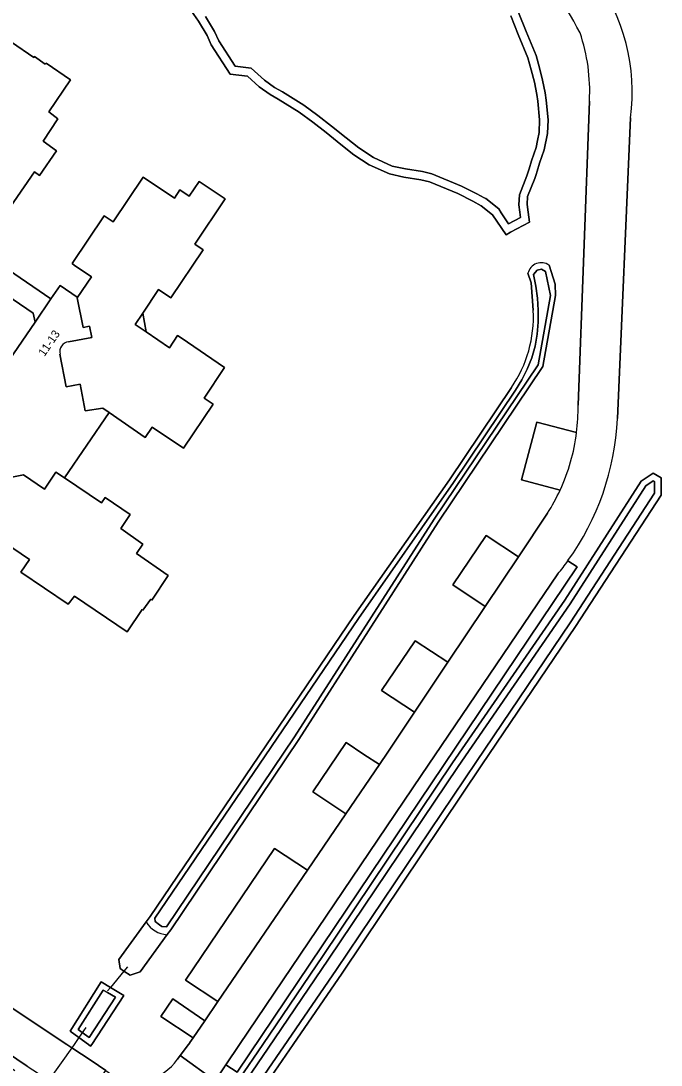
# Model space of a CAD drawing. Extents: x 158132 to 159664, y 385256 to 387218.
# Drawn here: x 159356.5 to 159434, y 385997.5 to 386123.9 of the extents above; entities that cross this region are included whole.
import ezdxf

# ---------------------------------------------------------------- set-up
doc = ezdxf.new("R2010")
doc.units = 0
for name, color, linetype in [('IMGEO_Duiker', 7, 'Continuous'), ('IMGEO_Erf', 7, 'Continuous'), ('IMGEO_Groenvoorziening', 7, 'Continuous'), ('IMGEO_Loofbos', 7, 'Continuous'), ('IMGEO_Meer_plas_ven_vijver', 7, 'Continuous'), ('IMGEO_Oever', 7, 'Continuous'), ('IMGEO_Pand', 7, 'Continuous'), ('IMGEO_Pand_nummerreeks', 7, 'Continuous'), ('IMGEO_Pand_overbouw', 7, 'Continuous'), ('IMGEO_Parkeervlak_halfverhard', 7, 'Continuous'), ('IMGEO_Rijbaan_lokaal_gesloten', 7, 'Continuous'), ('IMGEO_Rijbaan_lokaal_open', 7, 'Continuous'), ('IMGEO_Voetpad_open', 7, 'Continuous'), ('IMGEO_Waterloop', 7, 'Continuous')]:
    doc.layers.add(name, color=color, linetype=linetype)

msp = doc.modelspace()

# ---------------------------------------------------------------- linework, layer by layer
at = {"layer": 'IMGEO_Duiker'}
for points in [[(159369.43, 386009.39), (159368.99, 386008.87), (159367.34, 386006.89), (159367, 386006.48)], [(159364.38, 386002.06), (159363.53, 386000.84), (159362.95, 386000), (159362.67, 385999.6), (159359.91, 385995.65), (159358.31, 385993.36), (159357.26, 385991.85)]]:
    msp.add_lwpolyline(points, dxfattribs=at)
at = {"layer": 'IMGEO_Erf'}
msp.add_lwpolyline([(159349.25, 386097.78), (159347.68, 386097.45), (159347.5, 386098.55), (159346.9, 386098.45), (159346.76, 386099.24), (159344.29, 386098.71), (159344.42, 386097.94), (159344.16, 386097.89), (159344.79, 386094.36), (159345.24, 386091.86), (159351.47, 386092.96), (159357.99, 386088.53), (159358.22, 386087.41), (159360.15, 386090.24), (159352.04, 386095.79), (159350.88, 386095.61), (159350.69, 386096.64)], dxfattribs=at)
msp.add_lwpolyline([(159371.26, 386088.52), (159370.34, 386087.16), (159371.66, 386086.27)], close=True, dxfattribs=at)
at = {"layer": 'IMGEO_Groenvoorziening'}
for points in [[(159416.76, 386124.91), (159417.66, 386122.62), (159418.87, 386119.69), (159419.27, 386118.22), (159419.64, 386116.71), (159419.97, 386115.18), (159420.11, 386114.31), (159420.32, 386111.94), (159420.25, 386110.26), (159419.84, 386108.29), (159419.27, 386106.66), (159419, 386105.7), (159418.88, 386105.32), (159418.72, 386104.8), (159417.85, 386102.63), (159417.79, 386101.69), (159417.92, 386100.76), (159418.09, 386099.54), (159415.79, 386098.31), (159415.23, 386098), (159413.59, 386100.43), (159412.22, 386101.53), (159411.23, 386102.09), (159409.41, 386102.99), (159405.95, 386104.43), (159404.93, 386104.65), (159402.86, 386104.98), (159401.11, 386105.37), (159398.68, 386106.46), (159396.83, 386107.7), (159395.24, 386108.94), (159393.47, 386110.37), (159391.84, 386111.65), (159390.21, 386112.84), (159387.66, 386114.43), (159386.67, 386114.97), (159385.35, 386115.93), (159383.93, 386117.21), (159381.85, 386117.45), (159379.56, 386121.01), (159379.05, 386122.12), (159378.01, 386123.85), (159376.86, 386125.48)], [(159347.56, 386108.88), (159346.06, 386109.9), (159349.99, 386115.64), (159350.99, 386114.96), (159355.38, 386121.31), (159358.06, 386119.48), (159358.15, 386119.59), (159359.43, 386118.64), (159359.56, 386118.8), (159362.52, 386116.78), (159359.88, 386112.88), (159361, 386112.06), (159359.19, 386109.35), (159360.84, 386108.18), (159358.78, 386105.2), (159358.15, 386105.62), (159354.39, 386100.18), (159352.38, 386101.59), (159350.66, 386099.08), (159347.5, 386098.55), (159347.68, 386097.45), (159349.25, 386097.78)], [(159423.96, 386077.38), (159425.33, 386114.2)], [(159352.04, 386095.79), (159360.15, 386090.24), (159361.26, 386091.86), (159363.32, 386090.45), (159363.33, 386090.38), (159365.05, 386092.93), (159362.96, 386094.34), (159362.7, 386094.52), (159366.6, 386100.31), (159367.66, 386099.59), (159371.3, 386104.98), (159375.09, 386102.42), (159375.76, 386103.43), (159376.87, 386102.67), (159378.1, 386104.47), (159381.25, 386102.35), (159377.56, 386096.85), (159378.57, 386096.17), (159374.68, 386090.38), (159373.18, 386091.39), (159371.26, 386088.52), (159371.66, 386086.27), (159374.49, 386084.32), (159375.48, 386085.83), (159375.9, 386085.55), (159381.17, 386081.95), (159378.68, 386078.24), (159379.77, 386077.51), (159376.2, 386072.19), (159372.42, 386074.73), (159371.57, 386073.47), (159367.19, 386076.5), (159361.79, 386068.57), (159366.27, 386065.55), (159366.71, 386066.22), (159369.72, 386064.16), (159368.6, 386062.46), (159371.29, 386060.57), (159370.51, 386059.44), (159374.35, 386056.76), (159372.36, 386053.78), (159372.22, 386053.88), (159371.28, 386052.58), (159371.17, 386052.65), (159369.38, 386049.95), (159362.99, 386054.24), (159362.24, 386053.27), (159356.52, 386057.16), (159357.54, 386058.69), (159354.64, 386060.67)], [(159420.46, 386094.32), (159421.18, 386092.04), (159421.23, 386090.66), (159419.69, 386082.05), (159407.02, 386063.23), (159390.15, 386036.91), (159374.64, 386013.88), (159374.21, 386013.28), (159370.96, 386008.8), (159369.74, 386008.37), (159368.99, 386008.87), (159368.52, 386009.18), (159368.38, 386010.29), (159371.67, 386014.82), (159372.15, 386015.48), (159396.86, 386051.9), (159408.39, 386068.34)], [(159418.53, 386088.86), (159418.26, 386092.19), (159417.88, 386093.34)], [(159354.56, 386082.06), (159358.22, 386087.41), (159357.99, 386088.53), (159351.47, 386092.96)], [(159408.39, 386068.34), (159415.89, 386079.53)], [(159421.78, 386067.1), (159417.12, 386068.35), (159418.98, 386075.32), (159423.77, 386074.07)], [(159375.46, 385998.21), (159375.8, 385998.65), (159376.81, 386000), (159376.94, 386000.17), (159376.97, 386000.22), (159377.37, 386000.8), (159373.44, 386003.39), (159374.89, 386005.53), (159378.77, 386002.85), (159380.36, 386005.18), (159376.42, 386007.78), (159387.19, 386023.71), (159391.19, 386021.07), (159395.86, 386027.92), (159391.84, 386030.58), (159395.87, 386036.54), (159398.03, 386035.11), (159399.91, 386033.87), (159400.94, 386035.39), (159404.16, 386040.2), (159400.14, 386042.85), (159404.22, 386048.87), (159408.2, 386046.25), (159412.72, 386053.02), (159408.78, 386055.61), (159412.83, 386061.6), (159416.73, 386059.02), (159420.26, 386064.31)], [(159330.33, 386023.7), (159331.27, 386022.46), (159331.46, 386022.11), (159331.94, 386021.63), (159334.78, 386025.51), (159339.6, 386021.9), (159336.36, 386017.41), (159338.61, 386015.61), (159349.29, 386008.47), (159354.98, 386004.72), (159362.07, 386000), (159362.67, 385999.6), (159365, 385998.05), (159365.02, 385998.03), (159366.81, 385996.83), (159367.48, 385996.37)], [(159371.67, 386014.82), (159368.38, 386010.29), (159368.52, 386009.18), (159368.99, 386008.87), (159369.74, 386008.37), (159370.96, 386008.8), (159374.21, 386013.28)]]:
    msp.add_lwpolyline(points, dxfattribs=at)
msp.add_lwpolyline([(159366.22, 386007.55), (159367.34, 386006.89), (159368.96, 386005.93), (159365.08, 386000), (159364.95, 385999.8), (159364.68, 386000), (159363.53, 386000.84), (159362.48, 386001.6)], close=True, dxfattribs=at)
for centre, radius, start, end in [((159341.03, 386077.6), 94.49, 28.3358, 43.913), ((159403.53, 386115.41), 21.83, 356.8302, 18.8228), ((159419.49, 386092.98), 1.65, 54.0487, 167.3552), ((159403.4, 386088.1), 15.15, 325.5332, 2.8569), ((159400.19, 386077.08), 23.77, 352.7149, 0.7264), ((159400.01, 386077.13), 23.97, 327.6654, 335.2718), ((159374.4, 386016.46), 3.19, 211.033, 266.423), ((159370.47, 386001.66), 6.08, 240.5287, 325.3494)]:
    msp.add_arc(centre, radius, start, end, dxfattribs=at)
at = {"layer": 'IMGEO_Loofbos'}
for points in [[(159430.3, 386112.17), (159428.72, 386075.75)], [(159422.73, 386058.55), (159423.83, 386057.81), (159382.67, 385996.63), (159381.32, 385997.52), (159381.21, 385997.35), (159381.17, 385997.29), (159380.03, 385995.6), (159369.94, 385980.63), (159369.74, 385980.34), (159370.97, 385979.48), (159366.24, 385972.46), (159338.24, 385931.62), (159323.76, 385909.93), (159322.34, 385907.8), (159320.63, 385878.88), (159321.2, 385876.76), (159336.97, 385862.82), (159375.8, 385828.33), (159378.77, 385825.67), (159417.87, 385790.77), (159418.01, 385790.94), (159418.04, 385790.91), (159419.79, 385789.39)]]:
    msp.add_lwpolyline(points, dxfattribs=at)
msp.add_lwpolyline([(159395.39, 386008.63), (159389.48, 386000), (159385.48, 385994.17), (159384.51, 385994.05), (159383.99, 385994.33), (159383.56, 385994.57), (159382.93, 385995.79), (159385.79, 386000), (159393.1, 386010.75), (159408.76, 386034.08), (159422.33, 386053.78), (159431.59, 386068.19), (159433.03, 386069.16), (159433.99, 386068.57), (159434, 386066.48), (159423.66, 386050.6), (159412.31, 386033.82)], close=True, dxfattribs=at)
for centre, radius, start, end in [((159406.39, 386115.24), 24.11, 352.6902, 35.8105), ((159396.79, 386077.23), 31.96, 324.2493, 357.3485)]:
    msp.add_arc(centre, radius, start, end, dxfattribs=at)
at = {"layer": 'IMGEO_Meer_plas_ven_vijver'}
msp.add_lwpolyline([(159378.86, 386124.41), (159379.95, 386122.6), (159380.46, 386121.5), (159382.44, 386118.4), (159384.37, 386118.18), (159385.99, 386116.72), (159387.22, 386115.82), (159388.17, 386115.3), (159390.77, 386113.68), (159392.45, 386112.46), (159394.1, 386111.17), (159395.87, 386109.74), (159397.43, 386108.52), (159399.18, 386107.35), (159401.43, 386106.33), (159403.05, 386105.97), (159405.12, 386105.65), (159406.25, 386105.4), (159409.83, 386103.91), (159411.7, 386102.98), (159412.6, 386102.48), (159412.79, 386102.38), (159414.35, 386101.13), (159414.66, 386100.66), (159415.55, 386099.33), (159416.99, 386100.1), (159416.9, 386100.73), (159416.77, 386101.65), (159416.85, 386102.86), (159417.76, 386105.14), (159418.02, 386105.98), (159418.3, 386106.96), (159418.86, 386108.56), (159419.04, 386109.4), (159419.24, 386110.38), (159419.3, 386111.92), (159419.1, 386114.18), (159418.97, 386114.99), (159418.66, 386116.48), (159418.29, 386117.96), (159417.89, 386119.43), (159416.71, 386122.25), (159415.82, 386124.52)], dxfattribs=at)
at = {"layer": 'IMGEO_Oever'}
for points in [[(159376.86, 386125.48), (159378.01, 386123.85), (159379.05, 386122.12), (159379.56, 386121.01), (159381.85, 386117.45), (159383.93, 386117.21), (159385.35, 386115.93), (159386.67, 386114.97), (159387.66, 386114.43), (159390.21, 386112.84), (159391.84, 386111.65), (159393.47, 386110.37), (159395.24, 386108.94), (159396.83, 386107.7), (159398.68, 386106.46), (159401.11, 386105.37), (159402.86, 386104.98), (159404.93, 386104.65), (159405.95, 386104.43), (159409.41, 386102.99), (159411.23, 386102.09), (159412.22, 386101.53), (159413.59, 386100.43), (159415.23, 386098), (159415.79, 386098.31), (159418.09, 386099.54), (159417.92, 386100.76), (159417.79, 386101.69), (159417.85, 386102.63), (159418.72, 386104.8), (159418.88, 386105.32), (159419, 386105.7), (159419.27, 386106.66), (159419.84, 386108.29), (159420.25, 386110.26), (159420.32, 386111.94), (159420.11, 386114.31), (159419.97, 386115.18), (159419.64, 386116.71), (159419.27, 386118.22), (159418.87, 386119.69), (159417.66, 386122.62), (159416.76, 386124.91)], [(159415.82, 386124.52), (159416.71, 386122.25), (159417.89, 386119.43), (159418.29, 386117.96), (159418.66, 386116.48), (159418.97, 386114.99), (159419.1, 386114.18), (159419.3, 386111.92), (159419.24, 386110.38), (159419.04, 386109.4), (159418.86, 386108.56), (159418.3, 386106.96), (159418.02, 386105.98), (159417.76, 386105.14), (159416.85, 386102.86), (159416.77, 386101.65), (159416.9, 386100.73), (159416.99, 386100.1), (159415.55, 386099.33), (159414.66, 386100.66), (159414.35, 386101.13), (159412.79, 386102.38), (159412.6, 386102.48), (159411.7, 386102.98), (159409.83, 386103.91), (159406.25, 386105.4), (159405.12, 386105.65), (159403.05, 386105.97), (159401.43, 386106.33), (159399.18, 386107.35), (159397.43, 386108.52), (159395.87, 386109.74), (159394.1, 386111.17), (159392.45, 386112.46), (159390.77, 386113.68), (159388.17, 386115.3), (159387.22, 386115.82), (159385.99, 386116.72), (159384.37, 386118.18), (159382.44, 386118.4), (159380.46, 386121.5), (159379.95, 386122.6), (159378.86, 386124.41)], [(159390.15, 386036.91), (159407.02, 386063.23), (159419.69, 386082.05), (159421.23, 386090.66), (159421.18, 386092.04), (159420.46, 386094.32)], [(159417.88, 386093.34), (159418.26, 386092.19), (159418.53, 386088.86)], [(159415.89, 386079.53), (159408.39, 386068.34), (159396.86, 386051.9), (159372.15, 386015.48), (159371.67, 386014.82)], [(159374.21, 386013.28), (159374.64, 386013.88), (159390.15, 386036.91)]]:
    msp.add_lwpolyline(points, dxfattribs=at)
for points in [[(159374.15, 386014.23), (159373.57, 386014.28), (159373.27, 386014.48), (159372.76, 386014.88), (159372.73, 386015.26), (159397.36, 386051.56), (159408.89, 386068), (159416.39, 386079.19), (159417.16, 386080.43), (159417.81, 386081.74), (159418.34, 386083.11), (159418.74, 386084.52), (159419, 386085.96), (159419.14, 386087.42), (159419.13, 386088.88), (159419.04, 386090.33), (159418.84, 386091.77), (159418.54, 386093.19), (159418.99, 386093.71), (159419.54, 386093.84), (159420.01, 386093.57), (159420.62, 386090.65), (159419.13, 386082.28), (159406.52, 386063.56), (159389.64, 386037.24)], [(159423.66, 386050.6), (159434, 386066.48), (159433.99, 386068.57), (159433.03, 386069.16), (159431.59, 386068.19), (159422.33, 386053.78), (159408.76, 386034.08), (159393.1, 386010.75), (159385.79, 386000), (159382.93, 385995.79), (159383.56, 385994.57), (159383.99, 385994.33), (159384.51, 385994.05), (159385.48, 385994.17), (159389.48, 386000), (159395.39, 386008.63), (159412.31, 386033.82)], [(159384.37, 385995.04), (159384.16, 385995.15), (159383.86, 385995.74), (159386.45, 385999.55), (159393.76, 386010.3), (159409.42, 386033.63), (159423, 386053.34), (159432.17, 386067.61), (159433.05, 386068.2), (159433.19, 386068.12), (159433.2, 386066.71), (159422.99, 386051.04), (159411.64, 386034.26), (159394.73, 386009.08), (159388.81, 386000.45), (159385.02, 385994.92), (159384.66, 385994.88), (159384.43, 385995.01)], [(159368.96, 386005.93), (159367.34, 386006.89), (159366.22, 386007.55), (159362.48, 386001.6), (159363.53, 386000.84), (159364.68, 386000), (159364.95, 385999.8), (159365.08, 386000)], [(159364.76, 386000.83), (159363.94, 386001.42), (159363.45, 386001.79), (159366.46, 386006.58), (159366.98, 386006.27), (159367.95, 386005.7)]]:
    msp.add_lwpolyline(points, close=True, dxfattribs=at)
for centre, radius, start, end in [((159419.49, 386092.98), 1.65, 54.0487, 167.3552), ((159403.4, 386088.1), 15.15, 325.5332, 2.8569), ((159374.4, 386016.46), 3.19, 211.033, 266.423)]:
    msp.add_arc(centre, radius, start, end, dxfattribs=at)
at = {"layer": 'IMGEO_Pand'}
for points in [[(159354.39, 386100.18), (159358.15, 386105.62), (159358.78, 386105.2), (159360.84, 386108.18), (159359.19, 386109.35), (159361, 386112.06), (159359.88, 386112.88), (159362.52, 386116.78), (159359.56, 386118.8), (159359.43, 386118.64), (159358.15, 386119.59), (159358.06, 386119.48), (159355.38, 386121.31)], [(159378.57, 386096.17), (159377.56, 386096.85), (159381.25, 386102.35), (159378.1, 386104.47), (159376.87, 386102.67), (159375.76, 386103.43), (159375.09, 386102.42), (159371.3, 386104.98), (159367.66, 386099.59), (159366.6, 386100.31), (159362.7, 386094.52), (159362.96, 386094.34), (159365.05, 386092.93), (159363.33, 386090.38), (159364.03, 386086.77), (159364.83, 386086.93), (159365.08, 386085.59), (159362.26, 386085.06)], [(159361.24, 386083.56), (159362, 386079.6), (159363.67, 386079.92), (159364.3, 386076.69), (159366.42, 386077.03), (159367.19, 386076.5), (159371.57, 386073.47), (159372.42, 386074.73), (159376.2, 386072.19), (159379.77, 386077.51), (159378.68, 386078.24), (159381.17, 386081.95), (159375.9, 386085.55), (159375.48, 386085.83), (159374.49, 386084.32), (159371.66, 386086.27), (159370.34, 386087.16), (159371.26, 386088.52), (159373.18, 386091.39), (159374.68, 386090.38), (159378.57, 386096.17)], [(159362.26, 386085.06), (159365.08, 386085.59), (159364.83, 386086.93), (159364.03, 386086.77), (159363.33, 386090.38), (159363.32, 386090.45), (159361.26, 386091.86), (159360.15, 386090.24), (159358.22, 386087.41), (159354.56, 386082.06)], [(159363.67, 386079.92), (159362, 386079.6), (159361.24, 386083.56)], [(159353.17, 386068.21), (159356.81, 386068.93), (159359.38, 386067.23), (159360.76, 386069.27), (159361.79, 386068.57), (159367.19, 386076.5), (159366.42, 386077.03), (159364.3, 386076.69), (159363.67, 386079.92)], [(159354.64, 386060.67), (159357.54, 386058.69), (159356.52, 386057.16), (159362.24, 386053.27), (159362.99, 386054.24), (159369.38, 386049.95), (159371.17, 386052.65), (159371.28, 386052.58), (159372.22, 386053.88), (159372.36, 386053.78), (159374.35, 386056.76), (159370.51, 386059.44), (159371.29, 386060.57), (159368.6, 386062.46), (159369.72, 386064.16), (159366.71, 386066.22), (159366.27, 386065.55), (159361.79, 386068.57), (159360.76, 386069.27), (159359.38, 386067.23), (159356.81, 386068.93), (159353.17, 386068.21)]]:
    msp.add_lwpolyline(points, dxfattribs=at)
msp.add_arc((159362.48, 386083.82), 1.26, 100.2132, 191.7914, dxfattribs=at)
msp.add_arc((159362.48, 386083.82), 1.26, 100.2132, 191.7914, dxfattribs=at)
at = {"layer": 'IMGEO_Pand_overbouw'}
msp.add_lwpolyline([(159349.25, 386097.78), (159347.68, 386097.45), (159347.5, 386098.55), (159346.9, 386098.45), (159346.76, 386099.24), (159344.29, 386098.71), (159344.42, 386097.94), (159344.16, 386097.89), (159344.79, 386094.36), (159345.24, 386091.86), (159351.47, 386092.96), (159357.99, 386088.53), (159358.22, 386087.41), (159360.15, 386090.24), (159352.04, 386095.79)], dxfattribs=at)
msp.add_lwpolyline([(159371.26, 386088.52), (159370.34, 386087.16), (159371.66, 386086.27)], close=True, dxfattribs=at)
at = {"layer": 'IMGEO_Parkeervlak_halfverhard'}
for points in [[(159423.77, 386074.07), (159418.98, 386075.32), (159417.12, 386068.35), (159421.78, 386067.1)], [(159421.5, 386056.95), (159404.94, 386032.53), (159382.99, 386000), (159381.32, 385997.52), (159382.67, 385996.63), (159423.83, 386057.81), (159422.73, 386058.55)]]:
    msp.add_lwpolyline(points, dxfattribs=at)
for points in [[(159416.73, 386059.02), (159412.83, 386061.6), (159408.78, 386055.61), (159412.72, 386053.02)], [(159408.2, 386046.25), (159404.22, 386048.87), (159400.14, 386042.85), (159404.16, 386040.2)], [(159399.91, 386033.87), (159398.03, 386035.11), (159395.87, 386036.54), (159391.84, 386030.58), (159395.86, 386027.92)], [(159391.19, 386021.07), (159387.19, 386023.71), (159376.42, 386007.78), (159380.36, 386005.18)], [(159374.89, 386005.53), (159373.44, 386003.39), (159377.37, 386000.8), (159378.77, 386002.85)]]:
    msp.add_lwpolyline(points, close=True, dxfattribs=at)
for centre, radius, start, end in [((159400.1, 386077.08), 23.87, 335.2908, 352.7445), ((159396.38, 386077.54), 32.48, 320.662, 324.2251)]:
    msp.add_arc(centre, radius, start, end, dxfattribs=at)
at = {"layer": 'IMGEO_Rijbaan_lokaal_gesloten'}
for points in [[(159425.33, 386114.2), (159423.96, 386077.38)], [(159428.72, 386075.75), (159430.3, 386112.17)], [(159420.26, 386064.31), (159416.73, 386059.02), (159412.72, 386053.02), (159408.2, 386046.25), (159404.16, 386040.2), (159400.94, 386035.39), (159399.91, 386033.87), (159395.86, 386027.92), (159391.19, 386021.07), (159380.36, 386005.18), (159378.77, 386002.85), (159377.37, 386000.8), (159376.97, 386000.22), (159376.94, 386000.17), (159376.81, 386000), (159375.8, 385998.65), (159380.03, 385995.6), (159381.17, 385997.29), (159381.21, 385997.35), (159381.32, 385997.52), (159382.99, 386000), (159404.94, 386032.53), (159421.5, 386056.95)], [(159338.45, 386009.93), (159345.38, 386005.36), (159348.48, 386003.28), (159353.37, 386000), (159357.27, 385997.38), (159359.91, 385995.65), (159362.06, 385994.25), (159362.35, 385994.06), (159363.93, 385993.02), (159366.81, 385996.83), (159365.02, 385998.03), (159365, 385998.05), (159362.67, 385999.6), (159362.07, 386000), (159354.98, 386004.72), (159349.29, 386008.47), (159338.61, 386015.61), (159336.36, 386017.41), (159335.91, 386017.76), (159331.94, 386021.63), (159331.46, 386022.11), (159331.27, 386022.46), (159330.33, 386023.7)]]:
    msp.add_lwpolyline(points, dxfattribs=at)
for centre, radius, start, end in [((159341.03, 386077.6), 94.49, 28.3358, 43.913), ((159406.39, 386115.24), 24.11, 352.6902, 35.8105), ((159403.53, 386115.41), 21.83, 356.8302, 18.8228), ((159400.19, 386077.08), 23.77, 352.7149, 0.7264), ((159396.79, 386077.23), 31.96, 324.2493, 357.3485), ((159400.1, 386077.08), 23.87, 335.2908, 352.7445), ((159400.01, 386077.13), 23.97, 327.6654, 335.2718), ((159396.38, 386077.54), 32.48, 320.662, 324.2251)]:
    msp.add_arc(centre, radius, start, end, dxfattribs=at)
at = {"layer": 'IMGEO_Rijbaan_lokaal_open'}
msp.add_lwpolyline([(159380.03, 385995.6), (159375.8, 385998.65), (159375.46, 385998.21)], dxfattribs=at)
msp.add_arc((159370.47, 386001.66), 6.08, 240.5287, 325.3494, dxfattribs=at)
at = {"layer": 'IMGEO_Voetpad_open'}
msp.add_lwpolyline([(159357.27, 385997.38), (159353.37, 386000), (159348.48, 386003.28), (159347.79, 386002.25), (159355.76, 385996.83)], dxfattribs=at)
at = {"layer": 'IMGEO_Waterloop'}
for points in [[(159374.15, 386014.23), (159389.64, 386037.24), (159406.52, 386063.56), (159419.13, 386082.28), (159420.62, 386090.65), (159420.01, 386093.57), (159419.54, 386093.84), (159418.99, 386093.71), (159418.54, 386093.19), (159418.84, 386091.77), (159419.04, 386090.33), (159419.13, 386088.88), (159419.14, 386087.42), (159419, 386085.96), (159418.74, 386084.52), (159418.34, 386083.11), (159417.81, 386081.74), (159417.16, 386080.43), (159416.39, 386079.19), (159408.89, 386068), (159397.36, 386051.56), (159372.73, 386015.26), (159372.76, 386014.88), (159373.27, 386014.48), (159373.57, 386014.28)], [(159384.37, 385995.04), (159384.43, 385995.01), (159384.66, 385994.88), (159385.02, 385994.92), (159388.81, 386000.45), (159394.73, 386009.08), (159411.64, 386034.26), (159422.99, 386051.04), (159433.2, 386066.71), (159433.19, 386068.12), (159433.05, 386068.2), (159432.17, 386067.61), (159423, 386053.34), (159409.42, 386033.63), (159393.76, 386010.3), (159386.45, 385999.55), (159383.86, 385995.74), (159384.16, 385995.15)], [(159364.76, 386000.83), (159367.95, 386005.7), (159366.98, 386006.27), (159366.46, 386006.58), (159363.45, 386001.79), (159363.94, 386001.42)]]:
    msp.add_lwpolyline(points, close=True, dxfattribs=at)

# ---------------------------------------------------------------- texts
at = {"layer": 'IMGEO_Pand_nummerreeks'}
msp.add_text('11-13', height=1, rotation=55.5311, dxfattribs=at).set_placement((159359.36, 386083.2))

doc.saveas('drawing.dxf')
